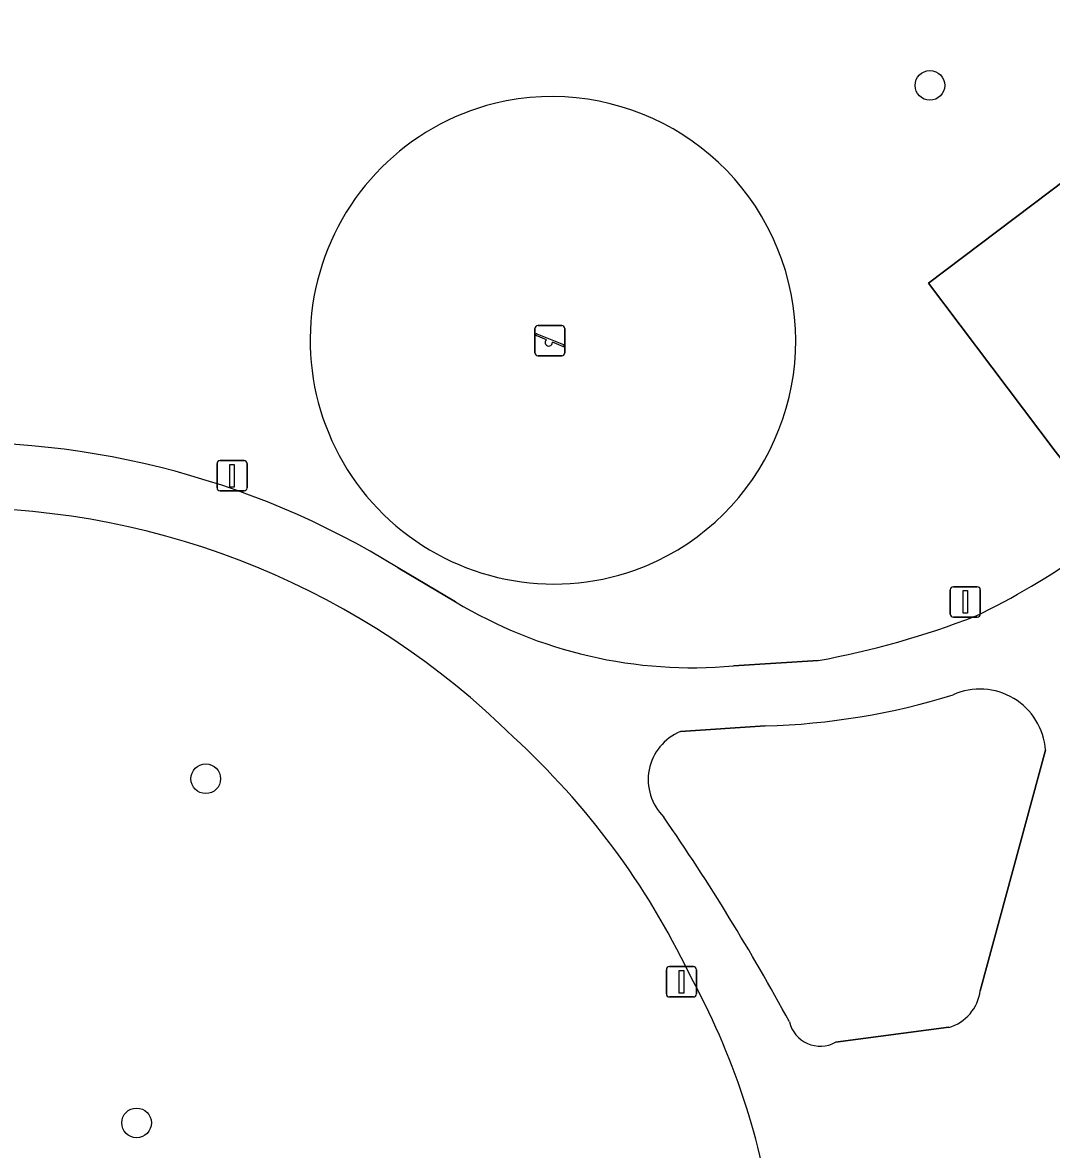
# Model space of a CAD drawing. Extents: x 163147 to 163550, y 380933 to 381639.
# Drawn here: x 163353.47 to 163387.42, y 381256.29 to 381293.48 of the extents above; entities that cross this region are included whole.
import ezdxf

# ---------------------------------------------------------------- set-up
doc = ezdxf.new("R2010")
doc.units = 0
for name, color, linetype in [('IMGEO_Boom', 7, 'Continuous'), ('IMGEO_Groenvoorziening', 7, 'Continuous'), ('IMGEO_Lichtmast', 7, 'Continuous'), ('IMGEO_Speelvoorziening', 7, 'Continuous'), ('IMGEO_Terreindeel_zand', 7, 'Continuous'), ('IMGEO_Voetpad_gesloten', 7, 'Continuous')]:
    doc.layers.add(name, color=color, linetype=linetype)

msp = doc.modelspace()

# ---------------------------------------------------------------- linework, layer by layer
at = {"layer": 'IMGEO_Boom'}
for centre in [(163383.411, 381291.402), (163359.511, 381268.52), (163357.229, 381257.165)]:
    msp.add_circle(centre, 0.489, dxfattribs=at)
at = {"layer": 'IMGEO_Groenvoorziening'}
msp.add_lwpolyline([(163387.541, 381279.328), (163383.37, 381284.874), (163394.757, 381293.475), (163400.456, 381286.021), (163389.033, 381277.444)], close=True, dxfattribs=at)
for points in [[(163365.863, 381275.48), (163367.752, 381274.363)], [(163376.925, 381272.245), (163379.721, 381272.42)], [(163377.978, 381270.264), (163375.177, 381270.079)], [(163385.074, 381261.526), (163387.231, 381269.469)], [(163380.298, 381259.823), (163384.034, 381260.318)]]:
    msp.add_lwpolyline(points, dxfattribs=at)
for centre, radius, start, end in [((163370.926, 381282.975), 8.056, 289.9549, 103.5493), ((163371.009, 381282.999), 8.052, 104.158, 289.3462), ((163351.294, 381251.919), 27.702, 58.2684, 93.7661), ((163374.508, 381295.613), 24.09, 295.5844, 315.5165), ((163351.276, 381251.337), 26.124, 45.2472, 90.0908), ((163375.571, 381287.305), 15.12, 238.8602, 275.1369), ((163374.445, 381301.035), 29.097, 280.4458, 291.0801), ((163385.06, 381269.303), 2.177, 4.3808, 113.8464), ((163377.347, 381293.252), 22.997, 271.5729, 287.2858), ((163352.399, 381250.997), 25.597, 25.633, 47.5679), ((163375.84, 381268.485), 1.726, 112.5996, 225.2966), ((163313.776, 381225.277), 73.927, 28.45277, 34.60226), ((163353.777, 381250.183), 24.741, 7.9672, 28.7156), ((163383.637, 381261.711), 1.449, 285.8955, 352.6524), ((163379.799, 381260.755), 1.057, 194.0684, 298.1811)]:
    msp.add_arc(centre, radius, start, end, dxfattribs=at)
at = {"layer": 'IMGEO_Lichtmast'}
for p, q in [((163359.885, 381278.121), (163359.885, 381278.921)), ((163359.885, 381278.921), (163359.885, 381278.121)), ((163359.985, 381279.021), (163360.775, 381279.021)), ((163360.775, 381279.021), (163359.985, 381279.021)), ((163360.875, 381278.921), (163360.875, 381278.121)), ((163360.875, 381278.121), (163360.875, 381278.921)), ((163360.775, 381278.021), (163359.985, 381278.021)), ((163359.985, 381278.021), (163360.775, 381278.021)), ((163384.085, 381273.956), (163384.085, 381274.756)), ((163384.085, 381274.756), (163384.085, 381273.956)), ((163384.185, 381274.856), (163384.975, 381274.856)), ((163384.975, 381274.856), (163384.185, 381274.856)), ((163385.075, 381274.756), (163385.075, 381273.956)), ((163385.075, 381273.956), (163385.075, 381274.756)), ((163384.975, 381273.856), (163384.185, 381273.856)), ((163384.185, 381273.856), (163384.975, 381273.856)), ((163374.715, 381261.42), (163374.715, 381262.22)), ((163374.715, 381262.22), (163374.715, 381261.42)), ((163374.815, 381262.32), (163375.605, 381262.32)), ((163375.605, 381262.32), (163374.815, 381262.32)), ((163375.705, 381262.22), (163375.705, 381261.42)), ((163375.705, 381261.42), (163375.705, 381262.22)), ((163375.605, 381261.32), (163374.815, 381261.32)), ((163374.815, 381261.32), (163375.605, 381261.32))]:
    msp.add_line(p, q, dxfattribs=at)
for points in [[(163360.305, 381278.896), (163360.455, 381278.896), (163360.455, 381278.146), (163360.305, 381278.146), (163360.305, 381278.896)], [(163384.505, 381274.731), (163384.655, 381274.731), (163384.655, 381273.981), (163384.505, 381273.981), (163384.505, 381274.731)], [(163375.135, 381262.195), (163375.285, 381262.195), (163375.285, 381261.445), (163375.135, 381261.445), (163375.135, 381262.195)]]:
    msp.add_lwpolyline(points, dxfattribs=at)
for centre, start, end in [((163359.985, 381278.921), 90, 180), ((163359.985, 381278.921), 90, 180), ((163360.775, 381278.921), 0, 90), ((163360.775, 381278.921), 360, 90), ((163359.985, 381278.121), 180, 270), ((163359.985, 381278.121), 180, 270), ((163360.775, 381278.121), 270, 0), ((163360.775, 381278.121), 270, 0), ((163384.185, 381274.756), 90, 180), ((163384.185, 381274.756), 90, 180), ((163384.975, 381274.756), 0, 90), ((163384.975, 381274.756), 360, 90), ((163384.185, 381273.956), 180, 270), ((163384.185, 381273.956), 180, 270), ((163384.975, 381273.956), 270, 0), ((163384.975, 381273.956), 270, 0), ((163374.815, 381262.22), 90, 180), ((163374.815, 381262.22), 90, 180), ((163375.605, 381262.22), 0, 90), ((163375.605, 381262.22), 360, 90), ((163374.815, 381261.42), 180, 270), ((163374.815, 381261.42), 180, 270), ((163375.605, 381261.42), 270, 0), ((163375.605, 381261.42), 270, 0)]:
    msp.add_arc(centre, 0.1, start, end, dxfattribs=at)
at = {"layer": 'IMGEO_Speelvoorziening'}
for p, q in [((163370.372, 381282.578), (163370.372, 381283.378)), ((163370.372, 381283.378), (163370.372, 381282.578)), ((163370.472, 381283.478), (163371.262, 381283.478)), ((163371.262, 381283.478), (163370.472, 381283.478)), ((163371.362, 381283.378), (163371.362, 381282.578)), ((163371.362, 381282.578), (163371.362, 381283.378)), ((163370.755, 381283.006), (163370.416, 381283.143)), ((163370.441, 381283.203), (163371.317, 381282.85)), ((163371.293, 381282.79), (163370.953, 381282.927)), ((163371.262, 381282.478), (163370.472, 381282.478)), ((163370.472, 381282.478), (163371.262, 381282.478))]:
    msp.add_line(p, q, dxfattribs=at)
for centre, radius, start, end in [((163370.472, 381283.378), 0.1, 90, 180), ((163370.472, 381283.378), 0.1, 90, 180), ((163371.262, 381283.378), 0.1, 0, 90), ((163371.262, 381283.378), 0.1, 360, 90), ((163370.429, 381283.173), 0.0327, 68.078, 248.078), ((163370.834, 381282.916), 0.12, 130.9928, 5.1632), ((163371.305, 381282.82), 0.0327, 248.078, 68.078), ((163370.472, 381282.578), 0.1, 180, 270), ((163370.472, 381282.578), 0.1, 180, 270), ((163371.262, 381282.578), 0.1, 270, 0), ((163371.262, 381282.578), 0.1, 270, 0)]:
    msp.add_arc(centre, radius, start, end, dxfattribs=at)
at = {"layer": 'IMGEO_Terreindeel_zand'}
msp.add_lwpolyline([(163389.033, 381277.444), (163400.456, 381286.021), (163394.757, 381293.475), (163383.37, 381284.874), (163387.541, 381279.328)], close=True, dxfattribs=at)
for centre, radius, start, end in [((163370.926, 381282.975), 8.056, 289.9549, 103.5493), ((163371.009, 381282.999), 8.052, 104.158, 289.3462)]:
    msp.add_arc(centre, radius, start, end, dxfattribs=at)
at = {"layer": 'IMGEO_Voetpad_gesloten'}
for points in [[(163367.752, 381274.363), (163365.863, 381275.48)], [(163379.721, 381272.42), (163376.925, 381272.245)], [(163375.177, 381270.079), (163377.978, 381270.264)], [(163387.231, 381269.469), (163385.074, 381261.526)], [(163384.034, 381260.318), (163380.298, 381259.823)]]:
    msp.add_lwpolyline(points, dxfattribs=at)
for centre, radius, start, end in [((163351.294, 381251.919), 27.702, 58.2684, 93.7661), ((163374.508, 381295.613), 24.09, 295.5844, 315.5165), ((163351.276, 381251.337), 26.124, 45.2472, 90.0908), ((163375.571, 381287.305), 15.12, 238.8602, 275.1369), ((163374.445, 381301.035), 29.097, 280.4458, 291.0801), ((163385.06, 381269.303), 2.177, 4.3808, 113.8464), ((163377.347, 381293.252), 22.997, 271.5729, 287.2858), ((163352.399, 381250.997), 25.597, 25.633, 47.5679), ((163375.84, 381268.485), 1.726, 112.5996, 225.2966), ((163313.776, 381225.277), 73.927, 28.45277, 34.60226), ((163353.777, 381250.183), 24.741, 7.9672, 28.7156), ((163383.637, 381261.711), 1.449, 285.8955, 352.6524), ((163379.799, 381260.755), 1.057, 194.0684, 298.1811)]:
    msp.add_arc(centre, radius, start, end, dxfattribs=at)

doc.saveas('drawing.dxf')
